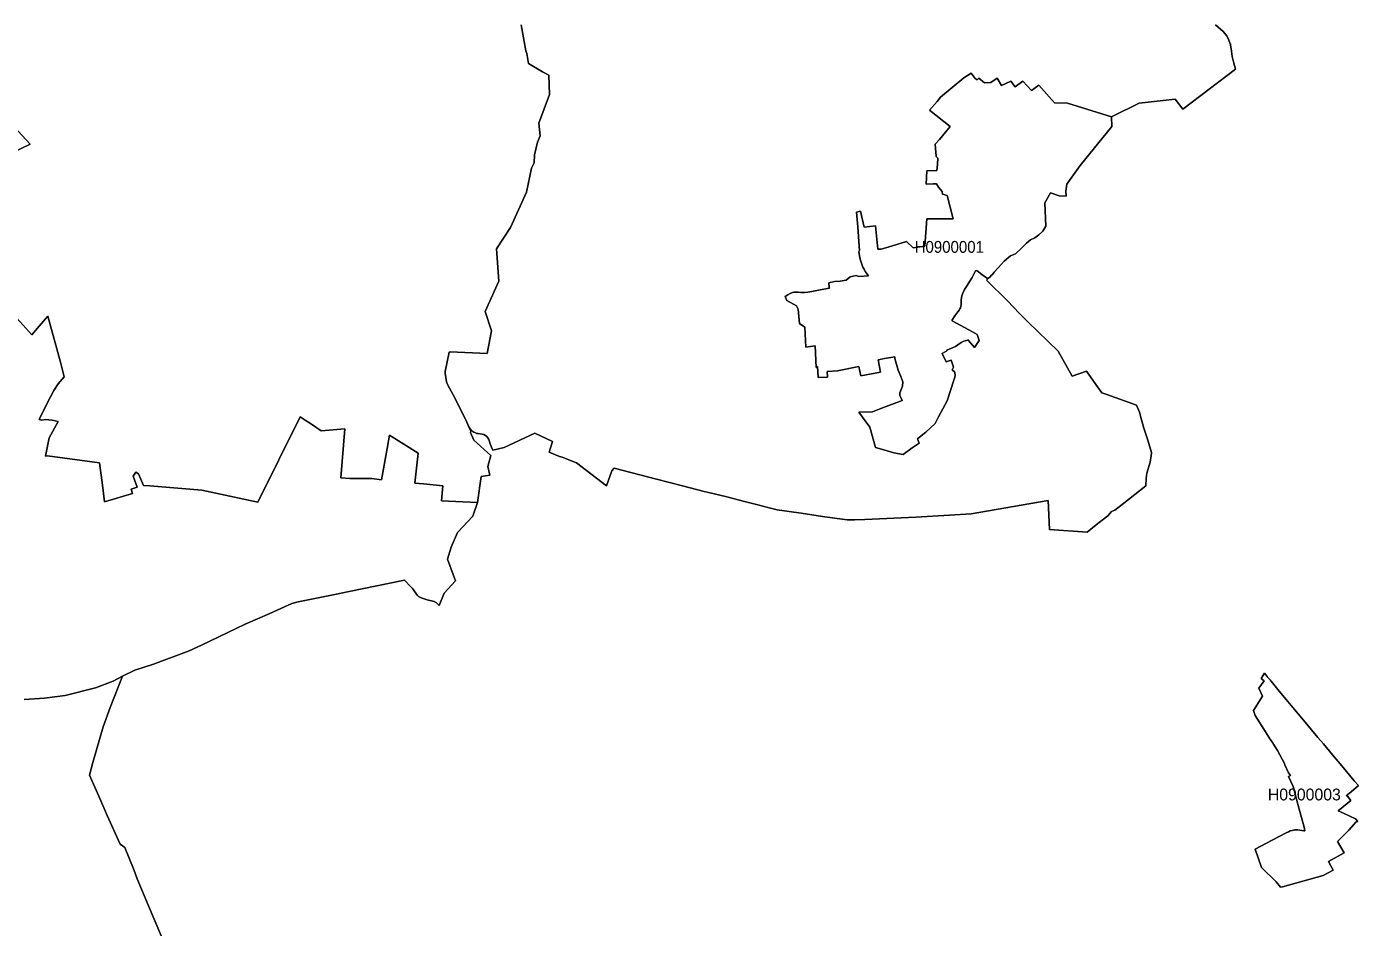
# Model space of a CAD drawing. Extents: x 369010 to 739155, y 6377141 to 6616555.
# Drawn here: x 630260 to 641527, y 6568794 to 6576419 of the extents above; entities that cross this region are included whole.
import ezdxf
from ezdxf.enums import TextEntityAlignment as Align

# ---------------------------------------------------------------- set-up
doc = ezdxf.new("R2010")
doc.units = 0
doc.header["$LTSCALE"] = 40
doc.layers.add('1', color=7, linetype='Continuous', lineweight=13)
doc.layers.add('2', color=7, linetype='Continuous')

msp = doc.modelspace()

# ---------------------------------------------------------------- linework, layer by layer
at = {"layer": '1'}
for points in [[(634444.69, 6576432.46), (634484.41, 6576213.5), (634492.19, 6576190.49), (634505.26, 6576105.42), (634625.42, 6576034.75), (634676.89, 6576006.45), (634684.84, 6575842.77), (634593.97, 6575602.29), (634605.89, 6575492.89), (634581.06, 6575440.43), (634557.23, 6575333.51), (634555.25, 6575264.33), (634531.74, 6575219.81), (634489.54, 6575016.41), (634353.83, 6574719.49), (634235.16, 6574536.78), (634255.85, 6574262.54), (634140, 6574006.67), (634193.45, 6573843.48), (634155.55, 6573652.82), (633844.24, 6573666.23), (633835.97, 6573663.08), (633801.54, 6573498.57), (633800.55, 6573486.32), (633812.96, 6573411.52), (633822.06, 6573388.84), (633868.24, 6573301.29), (633969.69, 6573102.69), (633983.1, 6573069.75), (634001.3, 6573031.85), (634012.89, 6573013.64), (634027.45, 6572997.43), (634043.18, 6572986.34), (634057.08, 6572979.72), (634069, 6572975.41), (634080.91, 6572973.1), (634099.28, 6572971.28), (634127.91, 6572965.65), (634151.58, 6572951.08), (634163.17, 6572938.17), (634169.29, 6572924.77), (634182.2, 6572888.19), (634199.58, 6572845.82), (634203.55, 6572832.75), (634299.21, 6572855.59), (634558.72, 6572976.41), (634708.34, 6572906.73), (634681.69, 6572817.52), (634767.92, 6572780.78), (634791.42, 6572773.83), (634910.75, 6572726.83), (635165.79, 6572530.87)], [(634489.54, 6575016.41), (634531.74, 6575219.81), (634555.25, 6575264.33), (634557.23, 6575333.51), (634581.06, 6575440.43), (634605.89, 6575492.89), (634593.97, 6575602.29), (634684.84, 6575842.77), (634676.89, 6576006.45), (634625.42, 6576034.75), (634505.26, 6576105.42), (634492.19, 6576190.49), (634484.41, 6576213.5), (634444.69, 6576432.46)], [(637969.76, 6575304.05), (637954.7, 6575320.27), (637947.75, 6575423.38), (637983.66, 6575463.93), (638072.87, 6575573.49), (637899.09, 6575710.7), (637962.31, 6575784.84), (637992.27, 6575820.59), (638189.88, 6575984.28), (638250.29, 6576024.82), (638285.37, 6575980.14), (638301.1, 6575967.06), (638315.83, 6575982.95), (638363.66, 6575942.9), (638416.29, 6575945.38), (638472.23, 6575981.3), (638507.98, 6575921.22), (638585.1, 6575957.63), (638623.33, 6575910.13), (638689.37, 6575957.63), (638761.2, 6575878.85), (638823.92, 6575922.87), (638954.84, 6575773.26), (639064.9, 6575770.94), (639438.77, 6575656.08), (639670.81, 6575769.29), (639977.16, 6575803.21), (640041.7, 6575720.46), (640487.57, 6576058.59), (640470.19, 6576121.98), (640458.28, 6576166.33), (640454.3, 6576210.52), (640451.16, 6576230.88), (640444.71, 6576262.65), (640446.69, 6576263.32), (640443.38, 6576273.25), (640431.47, 6576303.53), (640421.54, 6576323.23), (640409.95, 6576342.59), (640399.36, 6576357.49), (640383.3, 6576376.52), (640318.1, 6576435.11)], [(640318.1, 6576435.11), (640383.3, 6576376.52), (640399.36, 6576357.49), (640409.95, 6576342.59), (640421.54, 6576323.23), (640431.47, 6576303.53), (640443.38, 6576273.25), (640446.69, 6576263.32), (640444.71, 6576262.65), (640451.16, 6576230.88), (640454.3, 6576210.52), (640458.28, 6576166.33), (640470.19, 6576121.98), (640487.57, 6576058.59), (640041.7, 6575720.46), (639977.16, 6575803.21), (639670.81, 6575769.29), (639438.77, 6575656.08), (639441.59, 6575573), (639172.81, 6575242.49), (639059.93, 6575085.59), (639051.82, 6575024.68), (639053.31, 6574983.97), (638994.23, 6574986.78), (638922.23, 6575011.94), (638872.91, 6574925.88), (638881.35, 6574728.27), (638858.52, 6574686.72), (638823.26, 6574655.11), (638790.16, 6574631.45), (638752.1, 6574612.91), (638717.84, 6574586.26), (638671.66, 6574538.1), (638625.49, 6574494.57), (638584.44, 6574477.86), (638529.16, 6574432.68), (638480.17, 6574378.06), (638446.08, 6574339.17), (638430.69, 6574321.62), (638421.25, 6574310.86), (638410.5, 6574299.45), (638397.26, 6574288.36), (638380.04, 6574272.96), (638557.96, 6574097.53), (638659.41, 6573991.28), (638729.09, 6573918.45), (638986.78, 6573671.03), (639105.45, 6573459.68), (639225.77, 6573500.72), (639319.61, 6573370.14), (639355.69, 6573319.66), (639398.39, 6573304.27), (639648.96, 6573214.07), (639673.95, 6573155.65), (639692.99, 6573088.78), (639712.52, 6573020.1), (639744.79, 6572918.98), (639776.57, 6572814.05), (639775.57, 6572807.92), (639764.15, 6572731.29), (639738, 6572637.62), (639731.05, 6572594.42), (639728.9, 6572532.03), (639527.15, 6572372.81), (639466.25, 6572324.65)], [(638446.08, 6574339.17), (638480.17, 6574378.06), (638529.16, 6574432.68), (638584.44, 6574477.86), (638625.49, 6574494.57), (638671.66, 6574538.1), (638717.84, 6574586.26), (638752.1, 6574612.91), (638790.16, 6574631.45), (638823.26, 6574655.11), (638858.52, 6574686.72), (638881.35, 6574728.27), (638872.91, 6574925.88), (638922.23, 6575011.94), (638994.23, 6574986.78), (639053.31, 6574983.97), (639051.82, 6575024.68), (639059.93, 6575085.59), (639172.81, 6575242.49), (639441.59, 6575573), (639438.77, 6575656.08), (639064.9, 6575770.94), (638954.84, 6575773.26), (638823.92, 6575922.87), (638761.2, 6575878.85), (638689.37, 6575957.63), (638623.33, 6575910.13), (638585.1, 6575957.63), (638507.98, 6575921.22), (638472.23, 6575981.3), (638416.29, 6575945.38), (638363.66, 6575942.9), (638315.83, 6575982.95), (638301.1, 6575967.06), (638285.37, 6575980.14), (638250.29, 6576024.82), (638189.88, 6575984.28), (637992.27, 6575820.59), (637962.31, 6575784.84), (637899.09, 6575710.7), (638072.87, 6575573.49), (637983.66, 6575463.93), (637947.75, 6575423.38), (637954.7, 6575320.27), (637969.76, 6575304.05), (637967.11, 6575251.09), (637961.65, 6575202.1), (637875.92, 6575197.3), (637871.28, 6575084.93), (637929.21, 6575088.4), (637957.01, 6575087.24), (637973.23, 6575059.44), (638004.51, 6575023.53), (638009.15, 6574999.2), (638048.54, 6574988.77), (638099.68, 6574792.81), (637877.08, 6574790.5), (637858.54, 6574558.79), (637761.22, 6574544.89), (637703.13, 6574600.5), (637586.12, 6574564.25), (637557.98, 6574554.49), (637489.3, 6574534.79), (637461.66, 6574533.8), (637440.97, 6574733.23), (637346.97, 6574722.31), (637313.54, 6574856.2), (637281.76, 6574847.26), (637291.19, 6574723.63), (637299.96, 6574600), (637306.09, 6574522.21), (637301.95, 6574511.62), (637307.91, 6574463.79), (637310.89, 6574450.22), (637327.6, 6574399.91), (637335.05, 6574383.02), (637344.48, 6574364.49), (637354.91, 6574346.45), (637381.56, 6574309.71), (637301.62, 6574303.91), (637278.12, 6574310.53), (637227.64, 6574299.28), (637192.55, 6574272.14), (637143.89, 6574262.7), (637095.57, 6574260.55), (637045.58, 6574250.29), (637049.56, 6574213.38), (637053.2, 6574205.11), (636973.59, 6574189.72), (636946.28, 6574184.25), (636901.93, 6574175.65), (636868.33, 6574170.02), (636844, 6574167.04), (636830.43, 6574166.71), (636809.74, 6574168.2), (636786.74, 6574169.69), (636762.74, 6574171.01), (636751.32, 6574170.19)], [(630087.47, 6575644.33), (630289.38, 6575422.39), (630049.23, 6575306.7)], [(630049.23, 6575306.7), (630289.38, 6575422.39), (630087.47, 6575644.33)], [(637946.26, 6573058.66), (637866.15, 6572985.01), (637813.85, 6572942.48), (637795.81, 6572928.58), (637809.72, 6572892.83), (637751.46, 6572851.78), (637675.16, 6572795.51), (637595.89, 6572810.07), (637512.97, 6572836.72), (637442.96, 6572857.24), (637392.98, 6573027.38), (637300.13, 6573153.99), (637414.99, 6573157.96), (637485.49, 6573186.93), (637666.06, 6573254.95), (637655.3, 6573277.95), (637647.52, 6573295.17), (637647.19, 6573319.16), (637671.19, 6573375.6), (637673.01, 6573411.85), (637655.14, 6573455.87), (637634.12, 6573509.66), (637604.16, 6573607.97), (637605.48, 6573624.02), (637517.27, 6573607.97), (637463.15, 6573597.87), (637485, 6573492.61), (637317.67, 6573463.15), (637300.63, 6573542.6), (637120.89, 6573503.7), (637033.34, 6573498.57), (637035.32, 6573452.06), (636957.21, 6573447.6), (636951.25, 6573542.43), (636939.66, 6573533.33), (636930.89, 6573715.38), (636852.94, 6573704.62), (636842.84, 6573875.26), (636798.98, 6573905.05), (636787.07, 6574026.2), (636772.01, 6574054), (636690.25, 6574099.52), (636676.18, 6574133.11), (636700.18, 6574149.33), (636718.88, 6574160.26), (636739.73, 6574167.87), (636751.32, 6574170.19), (636762.74, 6574171.01), (636786.74, 6574169.69), (636809.74, 6574168.2), (636830.43, 6574166.71), (636844, 6574167.04), (636868.33, 6574170.02), (636901.93, 6574175.65), (636946.28, 6574184.25), (636973.59, 6574189.72), (637053.2, 6574205.11), (637049.56, 6574213.38), (637045.58, 6574250.29), (637095.57, 6574260.55), (637143.89, 6574262.7), (637192.55, 6574272.14), (637227.64, 6574299.28), (637278.12, 6574310.53), (637301.62, 6574303.91), (637381.56, 6574309.71), (637354.91, 6574346.45), (637344.48, 6574364.49), (637335.05, 6574383.02), (637327.6, 6574399.91), (637310.89, 6574450.22), (637307.91, 6574463.79), (637301.95, 6574511.62), (637306.09, 6574522.21), (637299.96, 6574600), (637291.19, 6574723.63), (637281.76, 6574847.26), (637313.54, 6574856.2), (637346.97, 6574722.31), (637440.97, 6574733.23), (637461.66, 6574533.8), (637489.3, 6574534.79), (637557.98, 6574554.49), (637586.12, 6574564.25), (637703.13, 6574600.5), (637761.22, 6574544.89), (637858.54, 6574558.79), (637877.08, 6574790.5), (638099.68, 6574792.81), (638048.54, 6574988.77), (638009.15, 6574999.2), (638004.51, 6575023.53), (637973.23, 6575059.44), (637957.01, 6575087.24), (637929.21, 6575088.4), (637871.28, 6575084.93), (637875.92, 6575197.3), (637961.65, 6575202.1), (637967.11, 6575251.09), (637969.76, 6575304.05)], [(629946.95, 6574205.6), (630304.44, 6573810.38), (630367.33, 6573883.04), (630439.66, 6573967.44), (630545.91, 6573577.68), (630577.69, 6573455.21), (630527.54, 6573395.96), (630489.31, 6573338.69), (630434.2, 6573229.79), (630367.5, 6573093.09), (630389.18, 6573087.13), (630418.64, 6573092.09), (630476.73, 6573088.12), (630526.55, 6573076.87), (630450.42, 6572936.52), (630419.8, 6572781.28), (630435.35, 6572785.08), (630875.76, 6572724.84), (630896.12, 6572579.53), (630900.26, 6572560.33), (630917.8, 6572396.15), (631154.64, 6572466.65), (631144.21, 6572502.57), (631195.51, 6572519.95), (631160.76, 6572613.79), (631184.59, 6572647.88), (631206.77, 6572631.66), (631247.81, 6572535.01), (631303.59, 6572532.19), (631743, 6572493.47), (632217.01, 6572392.67), (632574.33, 6573115.1), (632616.2, 6573087.46), (632669.82, 6573052.37), (632750.76, 6572996.93), (632953.33, 6573013.64), (632917.09, 6572598.23), (632994.71, 6572593.1), (633181.73, 6572593.26), (633263.32, 6572582.67), (633310.66, 6572846.65), (633330.02, 6572959.69), (633572.81, 6572809.25), (633545.51, 6572555.03), (633618.49, 6572547.92), (633782.18, 6572532.03), (633770.59, 6572405.75), (633950.16, 6572396.31), (634075.62, 6572391.68), (634104.25, 6572609.15), (634179.22, 6572622.72), (634162.01, 6572695.05), (634187, 6572788.39), (634044.83, 6572919.31), (634014.05, 6572982.53), (634019.18, 6572994.45), (634001.3, 6573031.85), (633983.1, 6573069.75), (633969.69, 6573102.69), (633868.24, 6573301.29), (633822.06, 6573388.84), (633812.96, 6573411.52), (633800.55, 6573486.32), (633801.54, 6573498.57), (633835.97, 6573663.08), (633844.24, 6573666.23), (634155.55, 6573652.82), (634193.45, 6573843.48), (634140, 6574006.67), (634255.85, 6574262.54), (634235.16, 6574536.78), (634353.83, 6574719.49), (634489.54, 6575016.41)], [(635165.79, 6572530.87), (635209.65, 6572659.63), (635231.66, 6572680.65), (635588.16, 6572588.8), (635809.93, 6572531.53), (635992.65, 6572484.36), (636016.81, 6572478.07), (636183.97, 6572438.19), (636333.26, 6572399.29), (636445.47, 6572371.16), (636530.54, 6572348.65), (636609.48, 6572327.63), (636814.04, 6572300.65), (636992.95, 6572272.52), (637201.65, 6572244.38), (637264.38, 6572242.56), (637350.77, 6572247.36), (637783.57, 6572267.22), (638067.41, 6572283.61), (638251.78, 6572293.04), (638902.7, 6572405.91), (638913.3, 6572162.95), (639233.38, 6572139.78), (639309.18, 6572201.68), (639395.74, 6572269.04), (639407, 6572278.14), (639436.95, 6572314.56), (639466.25, 6572324.65), (639527.15, 6572372.81), (639728.9, 6572532.03), (639731.05, 6572594.42), (639738, 6572637.62), (639764.15, 6572731.29), (639775.57, 6572807.92), (639776.57, 6572814.05), (639744.79, 6572918.98), (639712.52, 6573020.1), (639692.99, 6573088.78), (639673.95, 6573155.65), (639648.96, 6573214.07), (639398.39, 6573304.27), (639355.69, 6573319.66), (639319.61, 6573370.14), (639225.77, 6573500.72), (639105.45, 6573459.68), (638986.78, 6573671.03), (638729.09, 6573918.45), (638659.41, 6573991.28), (638557.96, 6574097.53), (638380.04, 6574272.96), (638397.26, 6574288.36), (638388.65, 6574286.37), (638342.31, 6574321.13), (638300.93, 6574351.74), (638292.99, 6574353.56), (638288.19, 6574351.25), (638276.77, 6574328.08), (638259.23, 6574293.65), (638212.39, 6574219.67), (638195.84, 6574193.52), (638179.29, 6574161.58), (638173.49, 6574148.67), (638171.01, 6574139.4), (638169.19, 6574126.82), (638167.04, 6574102.99), (638167.04, 6574078.99), (638165.88, 6574063.11), (638163.73, 6574051.85), (638160.09, 6574038.61), (638155.95, 6574028.35), (638150.16, 6574017.76), (638139.4, 6574003.03), (638114.08, 6573971.25), (638088.26, 6573931.7), (638090.58, 6573927.39), (638262.87, 6573834.71), (638301.1, 6573812.37), (638319.47, 6573762.05), (638279.25, 6573702.14), (638227.61, 6573762.38), (638224.47, 6573766.03), (638210.57, 6573760.73), (638188.56, 6573754.94), (638166.87, 6573745.5), (638117.06, 6573711.91), (638044.73, 6573678.97), (638045.39, 6573673.84), (638004.68, 6573652.49), (638038.28, 6573581.65), (638080.81, 6573596.38), (638098.52, 6573543.75), (638100.51, 6573537.13), (638090.91, 6573513.47), (638112.75, 6573493.44), (638116.89, 6573461.33), (638110.11, 6573442.63), (638103.16, 6573427.24), (638048.04, 6573249.98), (637973.23, 6573116.26), (637946.26, 6573058.66)], [(636751.32, 6574170.19), (636739.73, 6574167.87), (636718.88, 6574160.26), (636700.18, 6574149.33), (636676.18, 6574133.11), (636690.25, 6574099.52), (636772.01, 6574054), (636787.07, 6574026.2), (636798.98, 6573905.05), (636842.84, 6573875.26), (636852.94, 6573704.62), (636930.89, 6573715.38), (636939.66, 6573533.33), (636951.25, 6573542.43), (636957.21, 6573447.6), (637035.32, 6573452.06), (637033.34, 6573498.57), (637120.89, 6573503.7), (637300.63, 6573542.6), (637317.67, 6573463.15), (637485, 6573492.61), (637463.15, 6573597.87), (637517.27, 6573607.97), (637605.48, 6573624.02), (637604.16, 6573607.97), (637634.12, 6573509.66), (637655.14, 6573455.87), (637673.01, 6573411.85), (637671.19, 6573375.6), (637647.19, 6573319.16), (637647.52, 6573295.17), (637655.3, 6573277.95), (637666.06, 6573254.95), (637485.49, 6573186.93), (637414.99, 6573157.96), (637300.13, 6573153.99), (637392.98, 6573027.38), (637442.96, 6572857.24), (637512.97, 6572836.72), (637595.89, 6572810.07), (637675.16, 6572795.51), (637751.46, 6572851.78), (637809.72, 6572892.83), (637795.81, 6572928.58), (637813.85, 6572942.48), (637866.15, 6572985.01), (637946.26, 6573058.66), (637973.23, 6573116.26), (638048.04, 6573249.98), (638103.16, 6573427.24), (638110.11, 6573442.63), (638116.89, 6573461.33), (638112.75, 6573493.44), (638090.91, 6573513.47), (638100.51, 6573537.13), (638098.52, 6573543.75), (638080.81, 6573596.38), (638038.28, 6573581.65), (638004.68, 6573652.49), (638045.39, 6573673.84), (638044.73, 6573678.97), (638117.06, 6573711.91), (638166.87, 6573745.5), (638188.56, 6573754.94), (638210.57, 6573760.73), (638224.47, 6573766.03), (638227.61, 6573762.38), (638279.25, 6573702.14), (638319.47, 6573762.05), (638301.1, 6573812.37), (638262.87, 6573834.71), (638090.58, 6573927.39), (638088.26, 6573931.7), (638114.08, 6573971.25), (638139.4, 6574003.03), (638150.16, 6574017.76), (638155.95, 6574028.35), (638160.09, 6574038.61), (638163.73, 6574051.85), (638165.88, 6574063.11), (638167.04, 6574078.99), (638167.04, 6574102.99), (638169.19, 6574126.82), (638171.01, 6574139.4), (638173.49, 6574148.67), (638179.29, 6574161.58), (638195.84, 6574193.52), (638212.39, 6574219.67), (638259.23, 6574293.65), (638276.77, 6574328.08), (638288.19, 6574351.25), (638292.99, 6574353.56), (638300.93, 6574351.74), (638342.31, 6574321.13), (638388.65, 6574286.37), (638397.26, 6574288.36), (638410.5, 6574299.45), (638421.25, 6574310.86), (638430.69, 6574321.62), (638446.08, 6574339.17)], [(630239.89, 6570723.9), (630410.36, 6570733.83), (630586.96, 6570757.66), (630844.15, 6570822.54), (630991.12, 6570878.64), (631070.23, 6570919.36), (631174.16, 6570970.17), (631334.54, 6571020.81), (631634.6, 6571135.51), (631739.36, 6571184), (632108.43, 6571361.25), (632316.31, 6571451.78), (632502.5, 6571534.87), (632558.27, 6571550.09), (632868.26, 6571611.99), (632988.75, 6571637.15), (633457.62, 6571732.81), (633511.74, 6571677.7), (633526.14, 6571659.82), (633563.05, 6571604.54), (633575.3, 6571594.61), (633596.81, 6571583.69), (633647.79, 6571567.14), (633707.2, 6571551.91), (633728.39, 6571539.67), (633750.73, 6571517.82), (633792.6, 6571621.92), (633888.76, 6571728.01), (633820.74, 6571911.55), (633850.7, 6572013.17), (633904.32, 6572136.31), (634035.73, 6572275.99), (634075.62, 6572391.68), (633950.16, 6572396.31), (633770.59, 6572405.75), (633782.18, 6572532.03), (633618.49, 6572547.92), (633545.51, 6572555.03), (633572.81, 6572809.25), (633330.02, 6572959.69), (633310.66, 6572846.65), (633263.32, 6572582.67), (633181.73, 6572593.26), (632994.71, 6572593.1), (632917.09, 6572598.23), (632953.33, 6573013.64), (632750.76, 6572996.93), (632669.82, 6573052.37), (632616.2, 6573087.46), (632574.33, 6573115.1), (632217.01, 6572392.67), (631743, 6572493.47), (631303.59, 6572532.19), (631247.81, 6572535.01), (631206.77, 6572631.66), (631184.59, 6572647.88), (631160.76, 6572613.79), (631195.51, 6572519.95), (631144.21, 6572502.57), (631154.64, 6572466.65), (630917.8, 6572396.15), (630900.26, 6572560.33), (630896.12, 6572579.53), (630875.76, 6572724.84), (630435.35, 6572785.08), (630419.8, 6572781.28), (630450.42, 6572936.52), (630526.55, 6573076.87), (630476.73, 6573088.12), (630418.64, 6573092.09), (630389.18, 6573087.13), (630367.5, 6573093.09), (630434.2, 6573229.79), (630489.31, 6573338.69), (630527.54, 6573395.96), (630577.69, 6573455.21), (630545.91, 6573577.68), (630439.66, 6573967.44), (630367.33, 6573883.04), (630304.44, 6573810.38), (629946.95, 6574205.6)], [(639466.25, 6572324.65), (639436.95, 6572314.56), (639407, 6572278.14), (639395.74, 6572269.04), (639309.18, 6572201.68), (639233.38, 6572139.78), (638913.3, 6572162.95), (638902.7, 6572405.91), (638251.78, 6572293.04), (638067.41, 6572283.61), (637783.57, 6572267.22), (637350.77, 6572247.36), (637264.38, 6572242.56), (637201.65, 6572244.38), (636992.95, 6572272.52), (636814.04, 6572300.65), (636609.48, 6572327.63), (636530.54, 6572348.65), (636445.47, 6572371.16), (636333.26, 6572399.29), (636183.97, 6572438.19), (636016.81, 6572478.07), (635992.65, 6572484.36), (635809.93, 6572531.53), (635588.16, 6572588.8), (635231.66, 6572680.65), (635209.65, 6572659.63), (635165.79, 6572530.87), (634910.75, 6572726.83), (634791.42, 6572773.83), (634767.92, 6572780.78), (634681.69, 6572817.52), (634708.34, 6572906.73), (634558.72, 6572976.41), (634299.21, 6572855.59), (634203.55, 6572832.75), (634199.58, 6572845.82), (634182.2, 6572888.19), (634169.29, 6572924.77), (634163.17, 6572938.17), (634151.58, 6572951.08), (634127.91, 6572965.65), (634099.28, 6572971.28), (634080.91, 6572973.1), (634069, 6572975.41), (634057.08, 6572979.72), (634043.18, 6572986.34), (634027.45, 6572997.43), (634012.89, 6573013.64), (634001.3, 6573031.85), (634019.18, 6572994.45), (634014.05, 6572982.53), (634044.83, 6572919.31), (634187, 6572788.39), (634162.01, 6572695.05), (634179.22, 6572622.72), (634104.25, 6572609.15), (634075.62, 6572391.68), (634035.73, 6572275.99), (633904.32, 6572136.31), (633850.7, 6572013.17), (633820.74, 6571911.55), (633888.76, 6571728.01), (633792.6, 6571621.92), (633750.73, 6571517.82), (633728.39, 6571539.67), (633707.2, 6571551.91), (633647.79, 6571567.14), (633596.81, 6571583.69), (633575.3, 6571594.61), (633563.05, 6571604.54), (633526.14, 6571659.82), (633511.74, 6571677.7), (633457.62, 6571732.81), (632988.75, 6571637.15), (632868.26, 6571611.99), (632558.27, 6571550.09), (632502.5, 6571534.87), (632316.31, 6571451.78), (632108.43, 6571361.25), (631739.36, 6571184), (631634.6, 6571135.51), (631334.54, 6571020.81), (631174.16, 6570970.17), (631070.23, 6570919.36), (630967.78, 6570655.38), (630906.88, 6570490.37), (630820.81, 6570188.99), (630791.35, 6570080.91), (630871.62, 6569903.16), (630941.47, 6569741.63), (631050.2, 6569498.01), (631090.92, 6569469.05), (631168.7, 6569273.92), (631196.51, 6569205.23), (631290.51, 6568977), (631360.85, 6568810.5), (631460.82, 6568576.65)], [(631460.82, 6568576.65), (631360.85, 6568810.5), (631290.51, 6568977), (631196.51, 6569205.23), (631168.7, 6569273.92), (631090.92, 6569469.05), (631050.2, 6569498.01), (630941.47, 6569741.63), (630871.62, 6569903.16), (630791.35, 6570080.91), (630820.81, 6570188.99), (630906.88, 6570490.37), (630967.78, 6570655.38), (631070.23, 6570919.36), (630991.12, 6570878.64), (630844.15, 6570822.54), (630586.96, 6570757.66), (630410.36, 6570733.83), (630239.89, 6570723.9)]]:
    msp.add_lwpolyline(points, dxfattribs=at)
for points in [[(640733.34, 6570945.84), (640704.71, 6570900.49), (640728.71, 6570881.46), (640685.68, 6570819.06), (640714.81, 6570751.87), (640638.35, 6570628.24), (640653.08, 6570588.51), (640747.58, 6570439.73), (640778.69, 6570391.07), (640793.26, 6570366.9), (640843.07, 6570291.43), (640901.17, 6570181.87), (640904.81, 6570168.47), (640936.75, 6570101.6), (640951.15, 6570079.09), (640935.42, 6570069.49), (640974.81, 6569986.41), (641018.51, 6569824.22), (641067, 6569640.84), (641075.11, 6569611.05), (641064.35, 6569611.71), (641013.54, 6569618.16), (640987.72, 6569618.83), (640965.55, 6569614.85), (640950.15, 6569609.56), (640935.09, 6569602.77), (640916.39, 6569593.17), (640797.89, 6569531.27), (640654.56, 6569456.63), (640708.52, 6569300.56), (640830.99, 6569178.25), (640868.56, 6569134.73), (640885.28, 6569137.38), (641230.19, 6569233.86), (641313.77, 6569278.72), (641275.04, 6569352.03), (641405.62, 6569423.86), (641348.69, 6569520.85), (641378.15, 6569549.65), (641445.34, 6569616.67), (641506.91, 6569686.19), (641520.81, 6569689.66), (641503.43, 6569712.83), (641406.45, 6569758.84), (641356.96, 6569781.19), (641464.04, 6569868.9), (641435.58, 6569905.64), (641424.16, 6569907.13), (641464.54, 6569940.73), (641526.61, 6569995.02), (641492.35, 6570034.57), (641387.09, 6570160.69), (641308.31, 6570253.2), (641230.52, 6570347.21), (641183.85, 6570401.16), (641128.9, 6570467.2), (641063.53, 6570547.3), (640959.42, 6570672.42), (640916.56, 6570723.57), (640857.47, 6570793.9), (640787.63, 6570876.99), (640781.18, 6570884.77), (640782, 6570885.43), (640758.67, 6570910.75), (640755.52, 6570917.04)], [(640733.34, 6570945.84), (640755.52, 6570917.04), (640758.67, 6570910.75), (640782, 6570885.43), (640781.18, 6570884.77), (640787.63, 6570876.99), (640857.47, 6570793.9), (640916.56, 6570723.57), (640959.42, 6570672.42), (641063.53, 6570547.3), (641128.9, 6570467.2), (641183.85, 6570401.16), (641230.52, 6570347.21), (641308.31, 6570253.2), (641387.09, 6570160.69), (641492.35, 6570034.57), (641526.61, 6569995.02), (641464.54, 6569940.73), (641424.16, 6569907.13), (641435.58, 6569905.64), (641464.04, 6569868.9), (641356.96, 6569781.19), (641406.45, 6569758.84), (641503.43, 6569712.83), (641520.81, 6569689.66), (641506.91, 6569686.19), (641445.34, 6569616.67), (641378.15, 6569549.65), (641348.69, 6569520.85), (641405.62, 6569423.86), (641275.04, 6569352.03), (641313.77, 6569278.72), (641230.19, 6569233.86), (640885.28, 6569137.38), (640868.56, 6569134.73), (640830.99, 6569178.25), (640708.52, 6569300.56), (640654.56, 6569456.63), (640797.89, 6569531.27), (640916.39, 6569593.17), (640935.09, 6569602.77), (640950.15, 6569609.56), (640965.55, 6569614.85), (640987.72, 6569618.83), (641013.54, 6569618.16), (641064.35, 6569611.71), (641075.11, 6569611.05), (641067, 6569640.84), (641018.51, 6569824.22), (640974.81, 6569986.41), (640935.42, 6570069.49), (640951.15, 6570079.09), (640936.75, 6570101.6), (640904.81, 6570168.47), (640901.17, 6570181.87), (640843.07, 6570291.43), (640793.26, 6570366.9), (640778.69, 6570391.07), (640747.58, 6570439.73), (640653.08, 6570588.51), (640638.35, 6570628.24), (640714.81, 6570751.87), (640685.68, 6570819.06), (640728.71, 6570881.46), (640704.71, 6570900.49)]]:
    msp.add_lwpolyline(points, close=True, dxfattribs=at)

# ---------------------------------------------------------------- texts
at = {"layer": '2', "width": 0.95}
msp.add_text('H0900001', height=100, dxfattribs=at).set_placement((638065.83, 6574504.15), align=Align.CENTER)
at = {"layer": '2'}
msp.add_text('H0900003', height=100, dxfattribs=at).set_placement((641069.45, 6569868.57), align=Align.CENTER)

doc.saveas('drawing.dxf')
